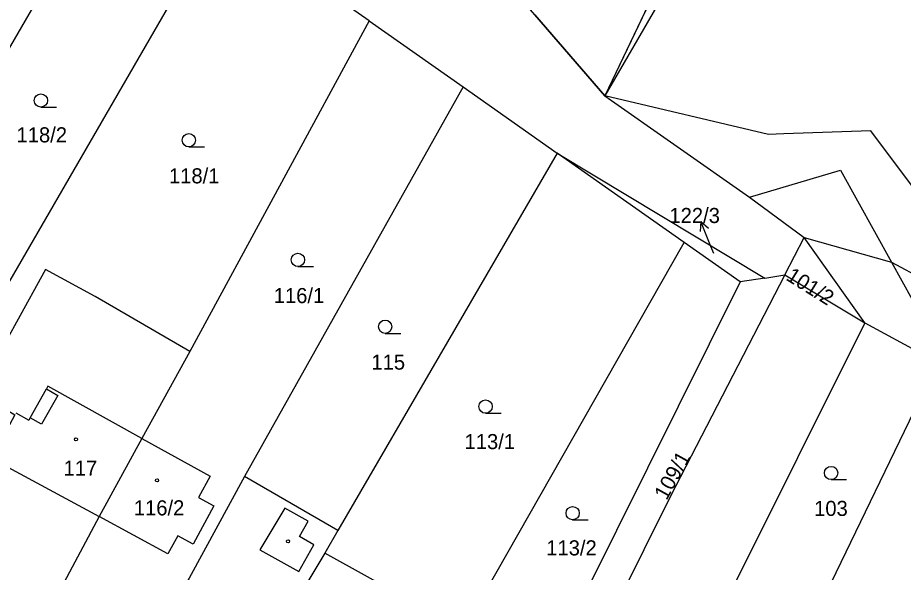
# Model space of a CAD drawing. Extents: x -756746 to -753363, y -1166406 to -1161727.
# Drawn here: x -754460.4 to -754360.6, y -1162216.4 to -1162153.9 of the extents above; entities that cross this region are included whole.
import ezdxf

# ---------------------------------------------------------------- set-up
doc = ezdxf.new("R2010")
doc.units = 0
for name, color, linetype in [('Hranice kat_území', 7, 'Continuous'), ('Hranice parcel', 7, 'Continuous'), ('Parcelní čísla', 7, 'Continuous'), ('Pop  PČ popisy', 7, 'Continuous'), ('Vnitřní kresba', 7, 'Continuous'), ('Značky budov', 7, 'Continuous'), ('Značky kultur', 7, 'Continuous')]:
    doc.layers.add(name, color=color, linetype=linetype)

msp = doc.modelspace()

# ---------------------------------------------------------------- linework, layer by layer
at = {"layer": 'Hranice kat_území'}
msp.add_lwpolyline([(-754244.32, -1162070.84), (-754263.26, -1162068.63), (-754269.26, -1162067.93), (-754281.7, -1162067.93), (-754288.06, -1162064.1), (-754290.89, -1162062.4), (-754297.09, -1162058.67), (-754329.95, -1162073.93), (-754348.74, -1162080.68), (-754363.77, -1162081.64), (-754364.9, -1162082.35), (-754369.96, -1162085.51), (-754368.13, -1162099.57), (-754372.94, -1162116.8), (-754373.85, -1162120.06), (-754377.75, -1162128.22), (-754380.72, -1162134.45), (-754394.24, -1162162.73), (-754402.13, -1162153.59), (-754403.09, -1162152.48), (-754421.37, -1162139.46), (-754436.27, -1162128.86), (-754466.25, -1162107.52)], dxfattribs=at)
at = {"layer": 'Hranice parcel'}
for p, q in [((-754464.18, -1162162.3), (-754448.2, -1162134.72)), ((-754380.72, -1162134.45), (-754394.24, -1162162.73)), ((-754437.48, -1162142.37), (-754479.97, -1162215.93)), ((-754420.8, -1162154.26), (-754437.48, -1162142.37)), ((-754402.13, -1162153.59), (-754394.24, -1162162.73)), ((-754420.8, -1162154.26), (-754440.97, -1162191.57)), ((-754420.8, -1162154.26), (-754410.2, -1162161.72)), ((-754410.2, -1162161.72), (-754434.83, -1162205.64)), ((-754410.2, -1162161.72), (-754399.6, -1162169.18)), ((-754394.24, -1162162.73), (-754377.93, -1162174.17)), ((-754399.6, -1162169.18), (-754424.32, -1162211.74)), ((-754399.6, -1162169.18), (-754376.21, -1162183.27)), ((-754385.29, -1162179.25), (-754399.6, -1162169.18)), ((-754377.93, -1162174.17), (-754371.79, -1162178.7)), ((-754373.97, -1162182.93), (-754371.79, -1162178.7)), ((-754364.95, -1162188.34), (-754371.79, -1162178.7)), ((-754424.43, -1162248.07), (-754385.29, -1162179.25)), ((-754378.98, -1162183.69), (-754385.29, -1162179.25)), ((-754376.21, -1162183.27), (-754373.97, -1162182.93)), ((-754373.97, -1162182.93), (-754364.95, -1162188.34)), ((-754378.98, -1162183.69), (-754414.02, -1162254.07)), ((-754376.21, -1162183.27), (-754378.98, -1162183.69)), ((-754364.95, -1162188.34), (-754387.77, -1162234.02)), ((-754364.95, -1162188.34), (-754356.78, -1162192.79)), ((-754440.97, -1162191.57), (-754446.38, -1162201.37)), ((-754356.78, -1162192.79), (-754382.43, -1162245.94)), ((-754446.38, -1162201.37), (-754451.19, -1162210.15)), ((-754424.32, -1162211.74), (-754434.83, -1162205.64)), ((-754451.19, -1162210.15), (-754460.31, -1162227.24)), ((-754424.32, -1162211.74), (-754425.78, -1162214.27))]:
    msp.add_line(p, q, dxfattribs=at)
for points in [[(-754380.72, -1162134.45), (-754378.59, -1162135.68), (-754394.24, -1162162.73)], [(-754356.2, -1162171.28), (-754358.33, -1162174.62), (-754364.28, -1162166.69), (-754374.09, -1162167.03), (-754375.82, -1162167.08), (-754394.24, -1162162.73)], [(-754377.93, -1162174.17), (-754367.69, -1162171.13), (-754361.96, -1162181.49), (-754359.64, -1162185.68), (-754353.89, -1162188.34), (-754351.42, -1162187.12), (-754332.8, -1162177.87), (-754325.52, -1162180.57), (-754323.21, -1162181.42), (-754289.95, -1162181.98), (-754280.96, -1162182.13), (-754280.08, -1162189.39), (-754273.1, -1162195.8), (-754264.73, -1162190.91), (-754260.64, -1162188.52), (-754257.91, -1162191.58)], [(-754440.97, -1162191.57), (-754451.64, -1162185.36), (-754457.23, -1162182.31), (-754460.51, -1162188.24), (-754464.86, -1162196.12), (-754460.68, -1162198.68), (-754463.38, -1162203.7), (-754461.95, -1162204.34), (-754451.19, -1162210.15)], [(-754373.97, -1162182.93), (-754386.87, -1162207.92), (-754398.79, -1162231.91)], [(-754446.38, -1162201.37), (-754438.68, -1162205.59), (-754440.01, -1162208.01), (-754438.27, -1162208.97), (-754440.62, -1162213.26), (-754442.35, -1162212.32), (-754443.47, -1162214.38), (-754451.19, -1162210.15)], [(-754434.83, -1162205.64), (-754441.04, -1162217.09), (-754446.38, -1162225.94), (-754450.23, -1162233.12)], [(-754425.78, -1162214.27), (-754430.33, -1162221.87), (-754430.68, -1162222.7), (-754431, -1162223.05), (-754432.54, -1162225.91), (-754435.84, -1162231.5), (-754436.34, -1162232.44), (-754440.15, -1162239)], [(-754429.95, -1162244.88), (-754426.07, -1162238.29), (-754423.09, -1162233.22), (-754420.37, -1162228.6), (-754420.63, -1162228.44), (-754415.81, -1162219.8), (-754425.78, -1162214.27)]]:
    msp.add_lwpolyline(points, dxfattribs=at)
at = {"layer": 'Pop  PČ popisy'}
for p, q in [((-754383.414, -1162176.918), (-754383.503, -1162178.034)), ((-754382.29, -1162179.7), (-754383.414, -1162176.918)), ((-754383.414, -1162176.918), (-754382.575, -1162177.658)), ((-754381.98, -1162180.5), (-754382.29, -1162179.7))]:
    msp.add_line(p, q, dxfattribs=at)
at = {"layer": 'Vnitřní kresba'}
for p, q in [((-754371.79, -1162178.7), (-754361.96, -1162181.49)), ((-754361.96, -1162181.49), (-754351.42, -1162187.12)), ((-754458.96, -1162199.02), (-754457.14, -1162195.77)), ((-754456.98, -1162195.48), (-754457.14, -1162195.77)), ((-754457.14, -1162195.77), (-754455.85, -1162196.5)), ((-754446.38, -1162201.37), (-754456.98, -1162195.48)), ((-754455.85, -1162196.5), (-754457.67, -1162199.74)), ((-754460.57, -1162198.47), (-754459.11, -1162199.28)), ((-754458.96, -1162199.02), (-754459.11, -1162199.28)), ((-754457.67, -1162199.74), (-754458.96, -1162199.02)), ((-754430.29, -1162209.2), (-754433.1, -1162213.9)), ((-754427.65, -1162210.68), (-754430.29, -1162209.2)), ((-754428.63, -1162212.42), (-754427.65, -1162210.68)), ((-754427.02, -1162213.33), (-754428.63, -1162212.42)), ((-754433.1, -1162213.9), (-754428.69, -1162216.37)), ((-754428.69, -1162216.37), (-754427.02, -1162213.33))]:
    msp.add_line(p, q, dxfattribs=at)
at = {"layer": 'Značky budov'}
for centre in [(-754453.807, -1162201.449), (-754444.677, -1162206.079), (-754429.917, -1162212.949)]:
    msp.add_circle(centre, 0.175, dxfattribs=at)
at = {"layer": 'Značky kultur'}
for p, q in [((-754457.753, -1162164.01), (-754456.003, -1162164.01)), ((-754441.093, -1162168.49), (-754439.343, -1162168.49)), ((-754428.803, -1162181.98), (-754427.053, -1162181.98)), ((-754418.983, -1162189.51), (-754417.233, -1162189.51)), ((-754407.673, -1162198.51), (-754405.923, -1162198.51)), ((-754368.753, -1162206), (-754367.003, -1162206)), ((-754397.863, -1162210.53), (-754396.113, -1162210.53))]:
    msp.add_line(p, q, dxfattribs=at)
for centre in [(-754457.753, -1162163.26), (-754441.093, -1162167.74), (-754428.803, -1162181.23), (-754418.983, -1162188.76), (-754407.673, -1162197.76), (-754368.753, -1162205.25), (-754397.863, -1162209.78)]:
    msp.add_circle(centre, 0.75, dxfattribs=at)

# ---------------------------------------------------------------- texts
at = {"layer": 'Parcelní čísla'}
for s, p in [('118/2', (-754460.5, -1162167.98)), ('118/1', (-754443.33, -1162172.6)), ('122/3', (-754386.968, -1162177.07)), ('116/1', (-754431.53, -1162186.1)), ('115', (-754420.53, -1162193.6)), ('113/1', (-754410.04, -1162202.56)), ('117', (-754455.2, -1162205.55)), ('116/2', (-754447.29, -1162210.03)), ('103', (-754370.67, -1162210.09)), ('113/2', (-754400.84, -1162214.54))]:
    msp.add_text(s, height=1.7, dxfattribs=at).set_placement(p)
for s, rotation, p in [('101/2', 328, (-754373.95, -1162183.42)), ('109/1', 61, (-754387.286, -1162208.412))]:
    msp.add_text(s, height=1.7, rotation=rotation, dxfattribs=at).set_placement(p)

doc.saveas('drawing.dxf')
